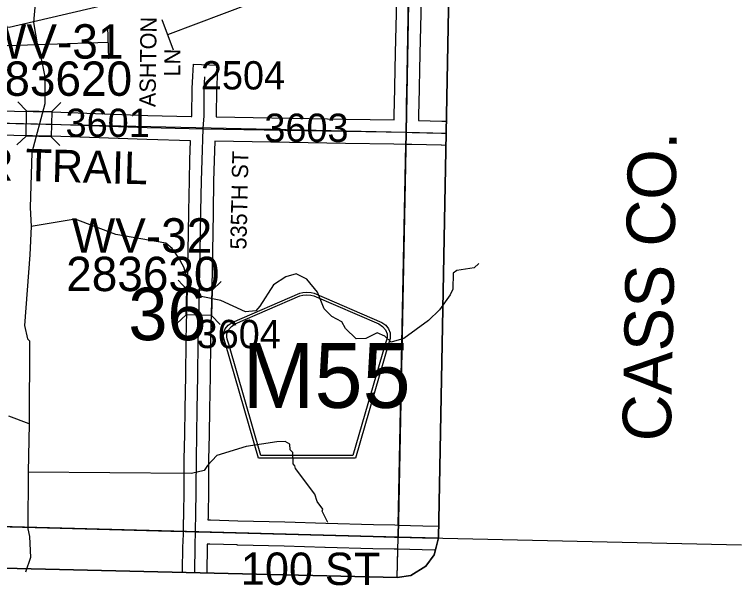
# Model space of a CAD drawing. Extents: x -132.8 to -73.3, y -60 to -26.
# Drawn here: x -87.269 to -85.471, y -57.293 to -55.881 of the extents above; entities that cross this region are included whole.
import ezdxf

# ---------------------------------------------------------------- set-up
doc = ezdxf.new("R2010")
doc.units = 0
for name, color, linetype in [('tdCoClipBndry', 7, 'Continuous'), ('tdCoCoAdjSecRdTxt', 7, 'Continuous'), ('tdCoCoBndry', 7, 'Continuous'), ('tdCoCoBndryPart', 7, 'Continuous'), ('tdCoCoBndryTxt', 7, 'Continuous'), ('tdCoHydroRiver', 7, 'Continuous'), ('tdCoPipe', 7, 'Continuous'), ('tdCoPipe2', 7, 'Continuous'), ('tdCoSecRdNmbr', 7, 'Continuous'), ('tdCoSecRdTxt', 7, 'Continuous'), ('tdCoSecRteBand', 7, 'Continuous'), ('tdCoSecRteCL', 7, 'Continuous'), ('tdCoSectLine', 7, 'Continuous'), ('tdCoSectLinePart', 7, 'Continuous'), ('tdCoSectNmbr', 7, 'Continuous'), ('tdCoShieldCoRte', 7, 'Continuous'), ('tdCoStrucSec', 7, 'Continuous'), ('tdCoStrucSecCoName', 7, 'Continuous'), ('tdCoStrucSecFHWANum', 7, 'Continuous'), ('tdCoSurfGravel', 7, 'Continuous'), ('tdCoTwpBndryShd', 7, 'Continuous')]:
    doc.layers.add(name, color=color, linetype=linetype)

msp = doc.modelspace()

# ---------------------------------------------------------------- linework, layer by layer
at = {"layer": 'tdCoClipBndry'}
msp.add_lwpolyline([(-85.7246, -34.3042), (-85.8518, -39.3105), (-85.8801, -41.2792), (-85.9018, -42.2789), (-85.908, -42.3117), (-85.95, -44.2727), (-85.9707, -45.2692), (-85.9836, -46.2708), (-86.0555, -49.2712), (-86.0681, -50.2676), (-86.1218, -52.1738), (-86.137, -53.174), (-86.1825, -55.1705), (-86.2204, -57.1749), (-86.2306, -57.2171), (-86.2512, -57.2452), (-86.2883, -57.2677), (-86.3227, -57.273), (-92.2767, -57.1319), (-95.2818, -57.0432), (-101.2395, -56.885), (-104.2146, -56.8258), (-105.2169, -56.7974), (-108.2085, -56.7373)], dxfattribs=at)
at = {"layer": 'tdCoCoBndry'}
for p, q in [((-86.3001, -56.1718), (-86.282, -55.1684)), ((-86.282, -55.1684), (-86.3001, -56.1718)), ((-86.32, -57.173), (-86.3001, -56.1718)), ((-86.3001, -56.1718), (-86.32, -57.173)), ((-87.3378, -57.146), (-86.32, -57.173)), ((-86.32, -57.173), (-87.3378, -57.146)), ((-86.2205, -57.1753), (-86.32, -57.173)), ((-86.32, -57.173), (-86.2205, -57.1753))]:
    msp.add_line(p, q, dxfattribs=at)
for points in [[(-86.3204, -57.173), (-86.3005, -56.1718), (-86.2824, -55.1684), (-86.2577, -54.1712), (-86.237, -53.1717), (-86.2218, -52.1716), (-86.1955, -51.2693), (-86.168, -50.2648), (-86.1554, -49.2694), (-86.1315, -48.2684), (-86.1105, -47.2669), (-86.0835, -46.2684), (-86.0706, -45.2675), (-86.05, -44.2706), (-86.0283, -43.2719), (-86.0073, -42.2767), (-86.0017, -42.2768), (-85.98, -41.2771), (-85.9639, -40.2849), (-85.9517, -39.3085), (-85.9274, -38.3066)], [(-86.0831, -46.2684), (-86.1101, -47.2669), (-86.1312, -48.2684), (-86.155, -49.2694), (-86.1676, -50.2648), (-86.1952, -51.2693), (-86.2214, -52.1716), (-86.2366, -53.1717), (-86.2573, -54.1712), (-86.282, -55.1684), (-86.3001, -56.1718), (-86.32, -57.173), (-87.3378, -57.146), (-88.3301, -57.1272), (-89.3185, -57.1023), (-90.3226, -57.0783), (-91.3222, -57.0535)], [(-86.0831, -46.2684), (-86.1101, -47.2669), (-86.1312, -48.2684), (-86.155, -49.2694), (-86.1676, -50.2648), (-86.1952, -51.2693), (-86.2214, -52.1716), (-86.2366, -53.1717), (-86.2573, -54.1712), (-86.282, -55.1684), (-86.3001, -56.1718), (-86.32, -57.173), (-86.2205, -57.1753), (-86.2204, -57.1749), (-86.1825, -55.1705), (-86.137, -53.174), (-86.1218, -52.1738), (-86.0681, -50.2676), (-86.0555, -49.2712), (-85.9836, -46.2708)], [(-86.3204, -57.173), (-87.3382, -57.146), (-88.3304, -57.1272), (-89.3189, -57.1023), (-90.323, -57.0783), (-91.3226, -57.0535), (-92.2743, -57.032), (-93.2761, -57.0041), (-94.2777, -56.9735), (-95.279, -56.9433), (-96.279, -56.9181), (-97.2777, -56.8905), (-97.7581, -56.8753), (-97.7712, -56.8754), (-98.2366, -56.8674), (-99.2459, -56.8371), (-100.2456, -56.8107), (-101.2372, -56.785), (-102.2392, -56.7627), (-103.2359, -56.7433), (-104.2127, -56.7258), (-105.2145, -56.6974), (-106.2094, -56.6762)]]:
    msp.add_lwpolyline(points, dxfattribs=at)
msp.add_lwpolyline([(-98.2384, -56.9647), (-95.2818, -57.0432), (-92.2767, -57.1319), (-86.3227, -57.273), (-86.2883, -57.2677), (-86.2512, -57.2452), (-86.2306, -57.2171), (-86.2205, -57.1753), (-86.32, -57.173), (-87.3378, -57.146), (-88.3301, -57.1272), (-89.3185, -57.1023), (-90.3226, -57.0783), (-91.3222, -57.0535), (-92.2739, -57.032), (-93.2757, -57.0041), (-94.2773, -56.9735), (-95.2786, -56.9433), (-96.2786, -56.9181), (-97.2774, -56.8905), (-97.7578, -56.8753), (-97.7708, -56.8754), (-98.2362, -56.8674)], close=True, dxfattribs=at)
at = {"layer": 'tdCoCoBndryPart'}
for points in [[(-86.3198, -57.1432), (-86.3011, -56.2018)], [(-87.7912, -57.1374), (-87.3382, -57.146), (-86.8516, -57.1589)], [(-86.3204, -57.173), (-85.4707, -57.1924)]]:
    msp.add_lwpolyline(points, dxfattribs=at)
at = {"layer": 'tdCoHydroRiver'}
for points in [[(-87.1042, -55.696), (-87.1655, -55.7642), (-87.1996, -55.8141), (-87.2177, -55.8532), (-87.2218, -55.9004), (-87.2133, -55.9526), (-87.2059, -55.978), (-87.1944, -56.035), (-87.1941, -56.1013), (-87.2264, -56.2221), (-87.2306, -56.3577), (-87.2283, -56.4051)], [(-86.1201, -56.4959), (-86.1318, -56.5068), (-86.1746, -56.5139), (-86.1842, -56.52), (-86.1849, -56.5594), (-86.1915, -56.5735), (-86.2175, -56.6108), (-86.2448, -56.6371), (-86.3056, -56.6817), (-86.3374, -56.6905), (-86.3529, -56.676), (-86.3717, -56.6678), (-86.4003, -56.6814), (-86.424, -56.6826), (-86.4504, -56.6568), (-86.4595, -56.6409), (-86.4845, -56.6277), (-86.5031, -56.6085), (-86.5197, -56.5671), (-86.5459, -56.5351), (-86.5725, -56.5219), (-86.5978, -56.5293), (-86.6282, -56.5492), (-86.6624, -56.6022), (-86.6721, -56.6131), (-86.6974, -56.6157), (-86.7584, -56.5877), (-86.8118, -56.5772), (-86.8366, -56.5515), (-86.8499, -56.5055), (-86.8637, -56.4816), (-86.879, -56.4592), (-86.8945, -56.4463), (-87.0188, -56.4249), (-87.1191, -56.3867), (-87.2283, -56.4051)], [(-87.2283, -56.4051), (-87.2312, -56.4745), (-87.2441, -56.6493), (-87.2368, -56.6826), (-87.2322, -56.6874), (-87.233, -56.8925)], [(-87.233, -56.8925), (-87.2831, -56.8742)], [(-87.233, -56.8925), (-87.2353, -57.0123)], [(-86.4943, -57.1371), (-86.508, -57.1085), (-86.5063, -57.1038), (-86.5201, -57.0846), (-86.5261, -57.0671), (-86.5738, -57.0031), (-86.5753, -56.9967), (-86.5799, -56.9919), (-86.5809, -56.9635), (-86.5871, -56.9571), (-86.5884, -56.9428), (-86.5993, -56.9363), (-86.6199, -56.9375), (-86.6959, -56.9486), (-86.7689, -56.9709), (-86.7915, -56.9957), (-86.7996, -57.0082), (-86.8313, -57.0154), (-87.2353, -57.0123)], [(-87.2353, -57.0123), (-87.2364, -57.1527), (-87.232, -57.1717), (-87.2299, -57.2238), (-87.2423, -57.2598)]]:
    msp.add_lwpolyline(points, dxfattribs=at)
at = {"layer": 'tdCoPipe'}
msp.add_lwpolyline([(-89.0987, -56.3695), (-88.6944, -56.0992), (-88.5218, -55.886), (-87.7679, -55.8986), (-87.2827, -55.912), (-86.0417, -55.6221)], dxfattribs=at)
at = {"layer": 'tdCoPipe2'}
for p, q in [((-86.9051, -55.8932), (-86.8767, -55.9682)), ((-87.0393, -55.9099), (-87.0367, -55.99))]:
    msp.add_line(p, q, dxfattribs=at)
for points in [[(-86.6103, -55.8246), (-86.8909, -55.9307)], [(-87.038, -55.95), (-87.3378, -55.9597)]]:
    msp.add_lwpolyline(points, dxfattribs=at)
at = {"layer": 'tdCoSecRteBand'}
for points in [[(-86.3298, -56.1412), (-86.3297, -56.1254), (-86.3297, -56.1253), (-86.3296, -56.1251), (-86.3292, -56.1012), (-86.3292, -56.1011), (-86.3292, -56.1011), (-86.3262, -55.9756), (-86.3235, -55.845)], [(-86.2635, -55.8462), (-86.2662, -55.9769), (-86.2662, -55.9769), (-86.2662, -55.977), (-86.2692, -56.1025), (-86.2697, -56.1262), (-86.2698, -56.1423), (-86.2695, -56.1423), (-86.2695, -56.1425), (-86.2118, -56.1441), (-86.2009, -56.1443)], [(-87.3164, -56.1187), (-87.1768, -56.1213), (-87.1765, -56.1213), (-87.1763, -56.1213), (-86.9397, -56.13), (-86.8319, -56.1327), (-86.8319, -56.1325), (-86.8304, -56.1325), (-86.8303, -56.1306), (-86.8296, -56.0645), (-86.8295, -56.0639), (-86.8295, -56.0633), (-86.828, -56.0332), (-86.8266, -56.0032), (-86.7667, -56.0061), (-86.7681, -56.0361), (-86.7696, -56.0657), (-86.7703, -56.1319), (-86.7703, -56.1325), (-86.7703, -56.133), (-86.7704, -56.1339), (-86.4489, -56.1391), (-86.4488, -56.1391), (-86.4488, -56.1391), (-86.3298, -56.1412)], [(-86.8532, -57.2604), (-86.8524, -57.1927), (-86.8524, -57.1924), (-86.8524, -57.1921), (-86.8523, -57.1892), (-86.8515, -57.1595), (-86.8512, -57.1298), (-86.8506, -57.1298), (-86.8506, -57.1292), (-86.8504, -57.1228), (-86.8495, -57.0517), (-86.8491, -56.9804), (-86.8491, -56.9801), (-86.8491, -56.9799), (-86.8477, -56.9188), (-86.8471, -56.8563), (-86.8471, -56.8561), (-86.847, -56.8559), (-86.8453, -56.7742), (-86.8446, -56.6886), (-86.8446, -56.6883), (-86.8446, -56.688), (-86.8435, -56.6469), (-86.8412, -56.5602), (-86.8403, -56.5038), (-86.8403, -56.5037), (-86.8403, -56.5037), (-86.8387, -56.422), (-86.8381, -56.3669), (-86.8381, -56.3667), (-86.8381, -56.3666), (-86.8365, -56.2914), (-86.8365, -56.2913), (-86.8365, -56.2912), (-86.8351, -56.2402), (-86.8351, -56.2402), (-86.8351, -56.2401), (-86.8337, -56.1926), (-86.9414, -56.1899), (-86.9415, -56.1899), (-86.9417, -56.1899), (-87.1782, -56.1813), (-87.3175, -56.1787)], [(-86.202, -56.2043), (-86.2131, -56.204), (-86.2132, -56.204), (-86.2133, -56.204), (-86.2865, -56.2021), (-86.3005, -56.2018), (-86.3304, -56.2015), (-86.3304, -56.2012), (-86.4499, -56.1991), (-86.7735, -56.1939), (-86.7735, -56.1941), (-86.7737, -56.1941), (-86.7752, -56.2419), (-86.7765, -56.2927), (-86.7781, -56.3677), (-86.7787, -56.4228), (-86.7788, -56.423), (-86.7788, -56.4231), (-86.7803, -56.5048), (-86.7812, -56.5613), (-86.7812, -56.5614), (-86.7812, -56.5616), (-86.7835, -56.6485), (-86.7835, -56.6485), (-86.7835, -56.6486), (-86.7846, -56.6894), (-86.7853, -56.7749), (-86.7853, -56.7751), (-86.7853, -56.7753), (-86.7871, -56.8571), (-86.7877, -56.9196), (-86.7877, -56.9197), (-86.7877, -56.9199), (-86.7891, -56.981), (-86.7895, -57.0522), (-86.7895, -57.0523), (-86.7895, -57.0524), (-86.7904, -57.1238), (-86.7904, -57.124), (-86.7904, -57.1243), (-86.7906, -57.1304), (-86.785, -57.1305), (-86.7847, -57.1305), (-86.7844, -57.1305), (-86.7164, -57.1325), (-86.6006, -57.1352), (-86.6005, -57.1352), (-86.6004, -57.1352), (-86.4993, -57.1384), (-86.3808, -57.1416), (-86.3286, -57.143), (-86.3204, -57.1432), (-86.2591, -57.1448), (-86.2199, -57.1456)], [(-86.2278, -57.2055), (-86.2604, -57.2048), (-86.2605, -57.2048), (-86.2606, -57.2048), (-86.322, -57.2032), (-86.3301, -57.203), (-86.3824, -57.2016), (-86.3824, -57.2016), (-86.3824, -57.2016), (-86.501, -57.1984), (-86.5011, -57.1984), (-86.5012, -57.1984), (-86.6021, -57.1952), (-86.7179, -57.1925), (-86.718, -57.1925), (-86.7181, -57.1924), (-86.7859, -57.1905), (-86.7924, -57.1904), (-86.7925, -57.1936), (-86.7932, -57.2618)]]:
    msp.add_lwpolyline(points, dxfattribs=at)
at = {"layer": 'tdCoSecRteCL'}
for points in [[(-86.3001, -56.1718), (-86.2997, -56.1257), (-86.2992, -56.1018), (-86.2962, -55.9763), (-86.2935, -55.8456), (-86.291, -55.7223), (-86.2876, -55.5644), (-86.2846, -55.4197), (-86.2817, -55.2638), (-86.2818, -55.2198)], [(-86.8028, -56.1634), (-86.8013, -56.1512), (-86.8003, -56.1315), (-86.7996, -56.0648), (-86.7981, -56.0346)], [(-87.8058, -56.1386), (-87.782, -56.1375), (-87.7366, -56.1382), (-87.3364, -56.1484), (-87.3169, -56.1487), (-87.1773, -56.1513), (-86.9406, -56.1599), (-86.8028, -56.1634)], [(-86.8215, -57.1601), (-86.8211, -57.148), (-86.8204, -57.1234), (-86.8195, -57.052), (-86.8191, -56.9806), (-86.8177, -56.9193), (-86.8171, -56.8566), (-86.8153, -56.7746), (-86.8146, -56.6888), (-86.8135, -56.6477), (-86.8112, -56.5608), (-86.8103, -56.5042), (-86.8087, -56.4225), (-86.8081, -56.3672), (-86.8065, -56.292), (-86.8052, -56.241), (-86.8028, -56.1634)], [(-86.8028, -56.1634), (-86.4494, -56.1691), (-86.3001, -56.1718)], [(-86.3001, -56.1718), (-86.2857, -56.1721), (-86.2125, -56.1741), (-86.2015, -56.1743)], [(-86.8232, -57.2611), (-86.8224, -57.193), (-86.8215, -57.1601)], [(-86.8215, -57.1601), (-86.7853, -57.1605), (-86.7172, -57.1625), (-86.6013, -57.1652), (-86.5002, -57.1684), (-86.3816, -57.1716), (-86.3294, -57.173), (-86.3212, -57.1732), (-86.2598, -57.1748), (-86.2206, -57.1756)]]:
    msp.add_lwpolyline(points, dxfattribs=at)
at = {"layer": 'tdCoSectLine'}
for points in [[(-86.3005, -56.1718), (-86.2824, -55.1684)], [(-87.3026, -56.149), (-86.3005, -56.1718)], [(-86.3204, -57.173), (-86.3005, -56.1718)], [(-86.3005, -56.1718), (-86.2015, -56.1743)], [(-87.3382, -57.146), (-86.3204, -57.173)], [(-86.3222, -57.2729), (-86.3204, -57.173)], [(-86.3204, -57.173), (-86.2205, -57.1753)]]:
    msp.add_lwpolyline(points, dxfattribs=at)
at = {"layer": 'tdCoSectLinePart'}
for points in [[(-86.3198, -57.1432), (-86.3011, -56.2018)], [(-87.3382, -57.146), (-86.8516, -57.1589)], [(-86.3222, -57.2729), (-86.3209, -57.2032)]]:
    msp.add_lwpolyline(points, dxfattribs=at)
at = {"layer": 'tdCoShieldCoRte'}
for points in [[(-86.6655, -56.9776), (-86.7474, -56.6947), (-86.7513, -56.6815), (-86.752, -56.6756), (-86.752, -56.6678), (-86.7478, -56.6575), (-86.7405, -56.649), (-86.7309, -56.6423), (-86.5636, -56.57), (-86.5561, -56.5684), (-86.5457, -56.5674), (-86.5353, -56.5684), (-86.5278, -56.57), (-86.3605, -56.6423), (-86.3509, -56.649), (-86.3436, -56.6575), (-86.3394, -56.6678), (-86.3394, -56.6756), (-86.3401, -56.6815), (-86.344, -56.6947), (-86.4259, -56.9776)], [(-86.6596, -56.9712), (-86.7393, -56.696), (-86.7431, -56.6833), (-86.7438, -56.6777), (-86.7438, -56.6702), (-86.7397, -56.6603), (-86.7327, -56.6521), (-86.7235, -56.6457), (-86.5629, -56.5763), (-86.5557, -56.5747), (-86.5457, -56.5738), (-86.5357, -56.5747), (-86.5285, -56.5763), (-86.3679, -56.6457), (-86.3587, -56.6521), (-86.3517, -56.6603), (-86.3476, -56.6702), (-86.3476, -56.6777), (-86.3483, -56.6833), (-86.3521, -56.696), (-86.4318, -56.9712)]]:
    msp.add_lwpolyline(points, close=True, dxfattribs=at)
at = {"layer": 'tdCoStrucSec'}
for points in [[(-87.2612, -56.0964), (-87.2395, -56.1189), (-87.177, -56.12)], [(-87.1544, -56.0983), (-87.177, -56.12), (-87.1781, -56.1826)], [(-87.2632, -56.2031), (-87.2407, -56.1814), (-87.2395, -56.1189)], [(-87.1569, -56.2046), (-87.1781, -56.1826), (-87.2407, -56.1814)], [(-86.8644, -56.5379), (-86.8429, -56.5605), (-86.7803, -56.5622)], [(-86.7581, -56.5411), (-86.7803, -56.5622), (-86.782, -56.6247)], [(-86.8672, -56.6446), (-86.8445, -56.6231), (-86.8429, -56.5605)], [(-86.7604, -56.6474), (-86.782, -56.6247), (-86.8445, -56.6231)]]:
    msp.add_lwpolyline(points, dxfattribs=at)
at = {"layer": 'tdCoSurfGravel'}
msp.add_line((-86.8215, -57.1601), (-86.8211, -57.148), dxfattribs=at)
for points in [[(-86.3001, -56.1718), (-86.2997, -56.1257), (-86.2992, -56.1018), (-86.2962, -55.9763), (-86.2935, -55.8456), (-86.291, -55.7223), (-86.2876, -55.5644), (-86.2846, -55.4197), (-86.2817, -55.2638), (-86.2818, -55.2198), (-86.282, -55.1684)], [(-86.8028, -56.1634), (-86.8013, -56.1512), (-86.8003, -56.1315), (-86.7996, -56.0648), (-86.7981, -56.0346)], [(-87.3169, -56.1487), (-87.1773, -56.1513), (-86.9406, -56.1599), (-86.8028, -56.1634), (-86.4494, -56.1691), (-86.3001, -56.1718)], [(-86.8211, -57.148), (-86.8204, -57.1234), (-86.8195, -57.052), (-86.8191, -56.9806), (-86.8177, -56.9193), (-86.8171, -56.8566), (-86.8153, -56.7746), (-86.8146, -56.6888), (-86.8135, -56.6477), (-86.8112, -56.5608), (-86.8103, -56.5042), (-86.8087, -56.4225), (-86.8081, -56.3672), (-86.8065, -56.292), (-86.8052, -56.241), (-86.8028, -56.1634)], [(-86.3001, -56.1718), (-86.2857, -56.1721), (-86.2125, -56.1741), (-86.2015, -56.1743)], [(-86.8232, -57.2611), (-86.8224, -57.193), (-86.8215, -57.1601)], [(-86.8215, -57.1601), (-86.7853, -57.1605), (-86.7172, -57.1625), (-86.6013, -57.1652), (-86.5002, -57.1684), (-86.3816, -57.1716), (-86.3294, -57.173)], [(-86.3294, -57.173), (-86.3212, -57.1732), (-86.2598, -57.1748), (-86.2206, -57.1756)]]:
    msp.add_lwpolyline(points, dxfattribs=at)
at = {"layer": 'tdCoTwpBndryShd'}
for points in [[(-85.9274, -38.3066), (-85.9517, -39.3085), (-85.9639, -40.2849), (-85.98, -41.2771), (-86.0017, -42.2768), (-86.0073, -42.2767), (-86.0283, -43.2719), (-86.05, -44.2706), (-86.0706, -45.2675), (-86.0835, -46.2684), (-86.1105, -47.2669), (-86.1315, -48.2684), (-86.1554, -49.2694), (-86.168, -50.2648), (-86.1955, -51.2693), (-86.2218, -52.1716), (-86.237, -53.1717), (-86.2577, -54.1712), (-86.2824, -55.1684), (-86.3005, -56.1718), (-86.3204, -57.173)], [(-86.3204, -57.173), (-87.3382, -57.146), (-88.3304, -57.1272), (-89.3189, -57.1023), (-90.323, -57.0783), (-91.3226, -57.0535), (-92.2743, -57.032), (-93.2761, -57.0041), (-94.2777, -56.9735), (-95.279, -56.9433), (-96.279, -56.9181), (-97.2777, -56.8905), (-97.7581, -56.8753), (-97.7712, -56.8754), (-98.2366, -56.8674), (-99.2459, -56.8371), (-100.2456, -56.8107), (-101.2372, -56.785), (-102.2392, -56.7627), (-103.2359, -56.7433), (-104.2127, -56.7258), (-105.2145, -56.6974), (-106.2094, -56.6762)]]:
    msp.add_lwpolyline(points, dxfattribs=at)

# ---------------------------------------------------------------- texts
at = {"layer": 'tdCoCoAdjSecRdTxt'}
msp.add_text('100 ST', height=0.08, rotation=359.8776, dxfattribs=at).set_placement((-86.7093, -57.2909))
at = {"layer": 'tdCoCoBndryTxt'}
msp.add_text('CASS CO.', height=0.12, rotation=88.8606, dxfattribs=at).set_placement((-85.6457, -56.9371))
at = {"layer": 'tdCoSecRdNmbr'}
for s, rotation, p in [('2504', 359.9348, (-86.8081, -56.0657)), ('3601', 359.9345, (-87.1429, -56.1832)), ('3603', 359.9349, (-86.6511, -56.1955)), ('3604', 359.9348, (-86.8187, -56.7055))]:
    msp.add_text(s, height=0.07, rotation=rotation, dxfattribs=at).set_placement(p)
at = {"layer": 'tdCoSecRdTxt'}
for s, height, rotation, p in [('ASHTON', 0.04, 89.2157, (-86.9204, -56.1096)), ('LN', 0.04, 89.2157, (-86.8594, -56.0338)), ('PIONEER TRAIL', 0.08, 358.4633, (-87.7542, -56.2787)), ('535TH ST', 0.04, 88.7218, (-86.6956, -56.4619))]:
    msp.add_text(s, height=height, rotation=rotation, dxfattribs=at).set_placement(p)
at = {"layer": 'tdCoSectNmbr'}
msp.add_text('36', height=0.13, rotation=359.9346, dxfattribs=at).set_placement((-86.9875, -56.6859))
at = {"layer": 'tdCoShieldCoRte'}
msp.add_text('M55', height=0.16, dxfattribs=at).set_placement((-86.7053, -56.8533))
at = {"layer": 'tdCoStrucSecCoName'}
for s, p in [('WV-31', (-87.3471, -55.9895)), ('WV-32', (-87.1273, -56.4693))]:
    msp.add_text(s, height=0.085, dxfattribs=at).set_placement(p)
at = {"layer": 'tdCoStrucSecFHWANum'}
for s, p in [('283620', (-87.3575, -56.0816)), ('283630', (-87.1413, -56.5646))]:
    msp.add_text(s, height=0.085, dxfattribs=at).set_placement(p)

doc.saveas('drawing.dxf')
